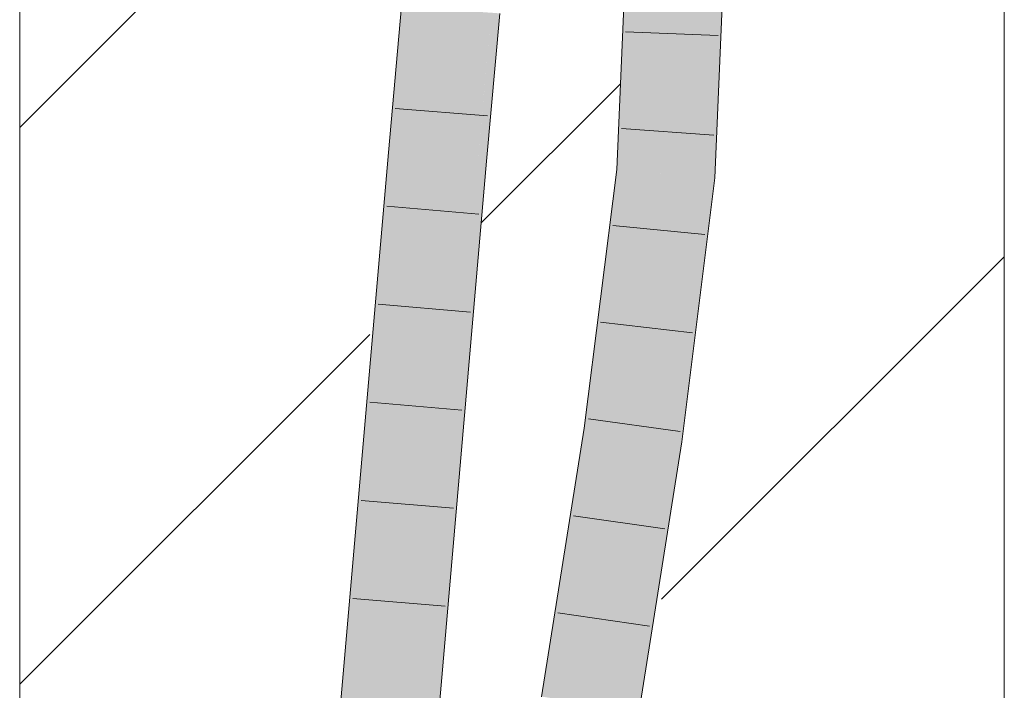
# Model space of a CAD drawing. Extents: x -720 to 300, y 62 to 1162.
# Tile 263 of 280: x 173.83 to 176.33, y 929.89 to 931.59. Entities that reach past the tile are written whole.
import ezdxf
from ezdxf.lldxf.tags import DXFTag

# ---------------------------------------------------------------- set-up
doc = ezdxf.new("R2010")
doc.units = 0
doc.layers.get('0').update_dxf_attribs({"lineweight": 13})
doc.layers.add('E_Detail_Linie_Text_Bem', color=7, linetype='Continuous', lineweight=13)
for name, color, linetype, lineweight, true_color in [('E_Detail_Wandschraffur', 7, 'Continuous', 5, 0xc0c0c0), ('E_Leerrohr 25-A06G93Y08I', 7, 'Continuous', 9, 0xff8000), ('E_Leerrohr 25-Shading', 7, 'Continuous', 9, 0xff8000)]:
    doc.layers.add(name, color=color, linetype=linetype, lineweight=lineweight, true_color=true_color)
tags = doc.linetypes.add('fein_strichliert', pattern=[4, 1, -2, 1]).pattern_tags.tags
tags[8:9] = [DXFTag(74, 4), DXFTag(75, 0), DXFTag(340, '0'), DXFTag(46, 0.0), DXFTag(50, 0.0), DXFTag(44, 0.0), DXFTag(45, 0.0)]
tags[6:7] = [DXFTag(74, 4), DXFTag(75, 0), DXFTag(340, '0'), DXFTag(46, 0.0), DXFTag(50, 0.0), DXFTag(44, 0.0), DXFTag(45, 0.0)]
tags[4:5] = [DXFTag(74, 4), DXFTag(75, 0), DXFTag(340, '0'), DXFTag(46, 0.0), DXFTag(50, 0.0), DXFTag(44, 0.0), DXFTag(45, 0.0)]

# ---------------------------------------------------------------- blocks, each defined once
blk = doc.blocks.new('Shading-A06G93SL8I', base_point=(241.4847, 762.55))
at = {"layer": 'E_Leerrohr 25-Shading', "color": 43, "true_color": 0xd7ab7f}
for points in [[(175.3603, 931.2123), (175.4028, 931.8142), (175.3745, 931.7972), (175.3768, 931.8145)], [(175.4092, 931.8141), (175.4028, 931.8142), (175.3786, 931.2108), (175.3603, 931.2123)], [(175.3999, 931.6314), (175.3786, 931.2108), (175.4118, 931.8137), (175.3861, 931.2101)], [(175.6033, 931.2989), (175.5886, 931.8126), (175.582, 931.1934), (175.579, 931.588)], [(175.5886, 931.8126), (175.6033, 931.2989), (175.5904, 931.8126)], [(175.6033, 931.2989), (175.6252, 931.8123), (175.5904, 931.8126)], [(175.3603, 931.2123), (175.3745, 931.7972), (175.3496, 931.2133)], [(174.7714, 931.2558), (174.7908, 931.286), (174.8031, 931.6276), (174.8043, 931.4846)], [(174.7714, 931.2558), (174.8031, 931.6276), (174.7853, 931.4291)], [(174.8139, 931.6268), (174.8031, 931.6276), (174.8043, 931.4846)], [(174.8058, 931.3093), (174.8321, 931.6255), (174.8043, 931.4846), (174.8139, 931.6268)], [(174.8396, 931.6249), (174.8321, 931.6255), (174.8063, 931.2528), (174.8058, 931.3093)], [(175.0189, 931.6121), (175.0159, 931.6123), (174.9965, 931.2363), (174.9824, 931.2375)], [(175.0189, 931.6121), (174.9965, 931.2363), (175.0089, 931.3688)], [(174.9965, 931.2363), (175.0189, 931.2343), (175.0317, 931.6112), (175.0524, 931.6097)], [(175.0317, 931.6112), (175.0189, 931.6121), (175.0089, 931.3688)], [(175.579, 931.588), (175.5622, 931.195), (175.582, 931.1934)], [(174.7908, 931.286), (174.8058, 931.3093), (174.8043, 931.4846)], [(174.7853, 931.4291), (174.7698, 931.2559), (174.7714, 931.2558)], [(174.8011, 931.2532), (174.8058, 931.3093), (174.7887, 931.2543), (174.7908, 931.286)], [(174.8063, 931.2528), (174.8058, 931.3093), (174.8011, 931.2532)], [(174.7908, 931.286), (174.7714, 931.2558), (174.7887, 931.2543)], [(175.6033, 931.2989), (175.582, 931.1934), (175.5987, 931.1919)], [(174.7698, 931.2559), (174.4612, 927.6878), (174.7714, 931.2558), (174.495, 927.6852)], [(174.7714, 931.2558), (174.495, 927.6852), (174.731, 930.3822), (174.4977, 927.685)], [(174.7887, 931.2543), (174.7714, 931.2558), (174.731, 930.3822)], [(174.8011, 931.2532), (174.7887, 931.2543), (174.731, 930.3822)], [(174.731, 930.3822), (174.8063, 931.2528), (174.8011, 931.2532)], [(174.9688, 930.931), (174.9824, 931.2375), (174.674, 927.6713)], [(175.0189, 931.2343), (174.9965, 931.2363), (174.9439, 930.3679), (174.9688, 930.931)], [(174.9965, 931.2363), (174.9824, 931.2375), (174.9688, 930.931)], [(175.3603, 931.2123), (175.3496, 931.2133), (175.2865, 930.5532), (175.2672, 930.5559)], [(175.3786, 931.2108), (175.3603, 931.2123), (175.2984, 930.5515), (175.2865, 930.5532)], [(175.3347, 930.8503), (175.2984, 930.5515), (175.3861, 931.2098), (175.3034, 930.5508)], [(175.3786, 931.2108), (175.3347, 930.8503), (175.3861, 931.2101), (175.3861, 931.2098)], [(175.5622, 931.195), (175.4784, 930.5259), (175.5623, 931.195), (175.4807, 930.5255)], [(175.5649, 930.9218), (175.5623, 931.195), (175.5066, 930.5219), (175.5584, 931.1634)], [(175.5623, 931.195), (175.5649, 930.9218), (175.582, 931.1934)], [(175.5649, 930.9218), (175.5987, 931.1919), (175.582, 931.1934)], [(175.5584, 931.1634), (175.4807, 930.5255), (175.5066, 930.5219)], [(174.9439, 930.3679), (174.9688, 930.931), (174.6879, 927.6703), (174.674, 927.6713)], [(175.5649, 930.9218), (175.5066, 930.5219), (175.5147, 930.5207)], [(175.2672, 930.5559), (175.1588, 929.8737), (175.2129, 929.9808), (175.1951, 929.8684)], [(175.2865, 930.5532), (175.2672, 930.5559), (175.2129, 929.9808)], [(175.2984, 930.5515), (175.2865, 930.5532), (175.2129, 929.9808)], [(175.2129, 929.9808), (175.3034, 930.5508), (175.2984, 930.5515)], [(175.4752, 930.4912), (175.4784, 930.5259), (175.37, 929.8431)], [(175.4246, 929.9532), (175.4807, 930.5255), (175.4752, 930.4912)], [(175.4246, 929.9532), (175.4886, 930.3565), (175.4807, 930.5255), (175.5066, 930.5219)], [(175.4807, 930.5255), (175.4784, 930.5259), (175.4752, 930.4912)], [(175.4886, 930.3565), (175.5147, 930.5207), (175.5066, 930.5219)], [(175.4246, 929.9532), (175.4752, 930.4912), (175.4049, 929.8381), (175.37, 929.8431)], [(174.9439, 930.3679), (174.767, 928.5039), (174.7105, 927.6685), (174.6934, 927.6699)], [(175.4049, 929.8381), (175.4063, 929.8379), (175.4246, 929.9532)]]:
    blk.add_solid(points, dxfattribs=at)
at = {"layer": 'E_Leerrohr 25-Shading', "color": 31, "true_color": 0xfabd7f}
for points in [[(175.4118, 931.8141), (175.3861, 931.2101), (175.4933, 931.6502), (175.4123, 931.2079)], [(175.4742, 931.2026), (175.5622, 931.195), (175.5002, 931.8134), (175.5886, 931.8126)], [(175.4123, 931.2079), (175.4742, 931.2026), (175.4933, 931.6502)], [(174.8396, 931.6249), (174.8063, 931.2528), (174.8896, 931.6213), (174.8604, 931.2481)], [(174.8604, 931.2481), (174.8943, 931.2451), (174.8896, 931.6213), (174.9277, 931.6187)], [(174.8943, 931.2451), (174.9824, 931.2375), (174.9277, 931.6187), (175.0159, 931.6123)], [(174.8063, 931.2528), (174.731, 930.3822), (174.5859, 927.6782), (174.5522, 927.6808)], [(174.8604, 931.2481), (174.8063, 931.2528), (174.5859, 927.6782)], [(174.8943, 931.2451), (174.8604, 931.2481), (174.5859, 927.6782)], [(174.5859, 927.6782), (174.674, 927.6713), (174.8943, 931.2451), (174.9824, 931.2375)], [(175.4123, 931.2079), (175.3861, 931.2101), (175.3034, 930.5508)], [(175.474, 931.2026), (175.4123, 931.2079), (175.3853, 930.5391), (175.3034, 930.5508)], [(175.3853, 930.5391), (175.3909, 930.5383), (175.474, 931.2026), (175.4742, 931.2026)], [(175.3909, 930.5383), (175.4784, 930.5259), (175.4742, 931.2026), (175.5622, 931.195)], [(175.3034, 930.5508), (175.2129, 929.9808), (175.2826, 929.8558), (175.1984, 929.8679)], [(175.3853, 930.5391), (175.3034, 930.5508), (175.2826, 929.8558)], [(175.3909, 930.5383), (175.3853, 930.5391), (175.2826, 929.8558)], [(175.2826, 929.8558), (175.37, 929.8431), (175.3909, 930.5383), (175.4784, 930.5259)], [(174.731, 930.3822), (174.4977, 927.685), (174.5522, 927.6808)], [(175.2129, 929.9808), (175.1951, 929.8684), (175.1984, 929.8679)]]:
    blk.add_solid(points, dxfattribs=at)
blk = doc.blocks.new('Referenz-A06G93Y48I')
at = {"layer": 'E_Detail_Linie_Text_Bem', "linetype": 'Continuous', "ltscale": 0.13}
for p, q in [((173.8336, 922.2376), (173.8336, 934.0376)), ((176.3336, 934.0376), (176.3336, 894.0376))]:
    blk.add_line(p, q, dxfattribs=at)
at = {"layer": 'E_Detail_Wandschraffur', "linetype": 'ByBlock', "ltscale": 0.13}
for p, q in [((173.8336, 931.3197), (174.8034, 932.2895)), ((175.4635, 930.1211), (176.3336, 930.9913))]:
    blk.add_line(p, q, dxfattribs=at)
at = {"layer": 'E_Detail_Wandschraffur', "linetype": 'fein_strichliert', "ltscale": 0.13}
for p, q in [((175.0053, 931.0771), (175.3589, 931.4307)), ((173.8336, 929.9055), (174.7223, 930.7942))]:
    blk.add_line(p, q, dxfattribs=at)
at = {"layer": 'E_Leerrohr 25-A06G93Y08I', "linetype": 'Continuous', "ltscale": 0.13}
for p, q in [((175.3496, 931.2133), (175.3752, 931.8145)), ((175.5987, 931.1919), (175.6252, 931.8123)), ((174.7698, 931.2559), (174.8031, 931.6276)), ((175.0189, 931.2343), (175.0524, 931.6097)), ((175.6067, 931.5534), (175.3719, 931.563)), ((175.0216, 931.3491), (174.7874, 931.3683)), ((175.5959, 931.2999), (175.3615, 931.3169)), ((174.4612, 927.6878), (174.7698, 931.2559)), ((174.7105, 927.6685), (175.0189, 931.2343)), ((175.2671, 930.5559), (175.3496, 931.2133)), ((175.5147, 930.5207), (175.5987, 931.1919)), ((174.9997, 931.0996), (174.7656, 931.1198)), ((175.5732, 931.0482), (175.3393, 931.0711)), ((174.9782, 930.8506), (174.744, 930.8707)), ((175.5418, 930.7977), (175.3085, 930.8254)), ((174.9566, 930.6016), (174.7225, 930.6215)), ((175.5104, 930.5472), (175.2777, 930.5798)), ((175.1588, 929.8736), (175.2671, 930.5559)), ((175.4063, 929.8379), (175.5147, 930.5207)), ((174.9351, 930.3526), (174.7009, 930.3724)), ((175.472, 930.2998), (175.2394, 930.3331)), ((174.9136, 930.1036), (174.6794, 930.1232)), ((175.4328, 930.0528), (175.2002, 930.0863))]:
    blk.add_line(p, q, dxfattribs=at)

msp = doc.modelspace()

# ---------------------------------------------------------------- block references
at = {"color": 8, "lineweight": 25, "ltscale": 0.25, "true_color": 0x808080}
msp.add_blockref('Referenz-A06G93Y48I', (0, 0), dxfattribs=at)
msp.add_blockref('Shading-A06G93SL8I', (241.4847, 762.55))

doc.saveas('drawing.dxf')
